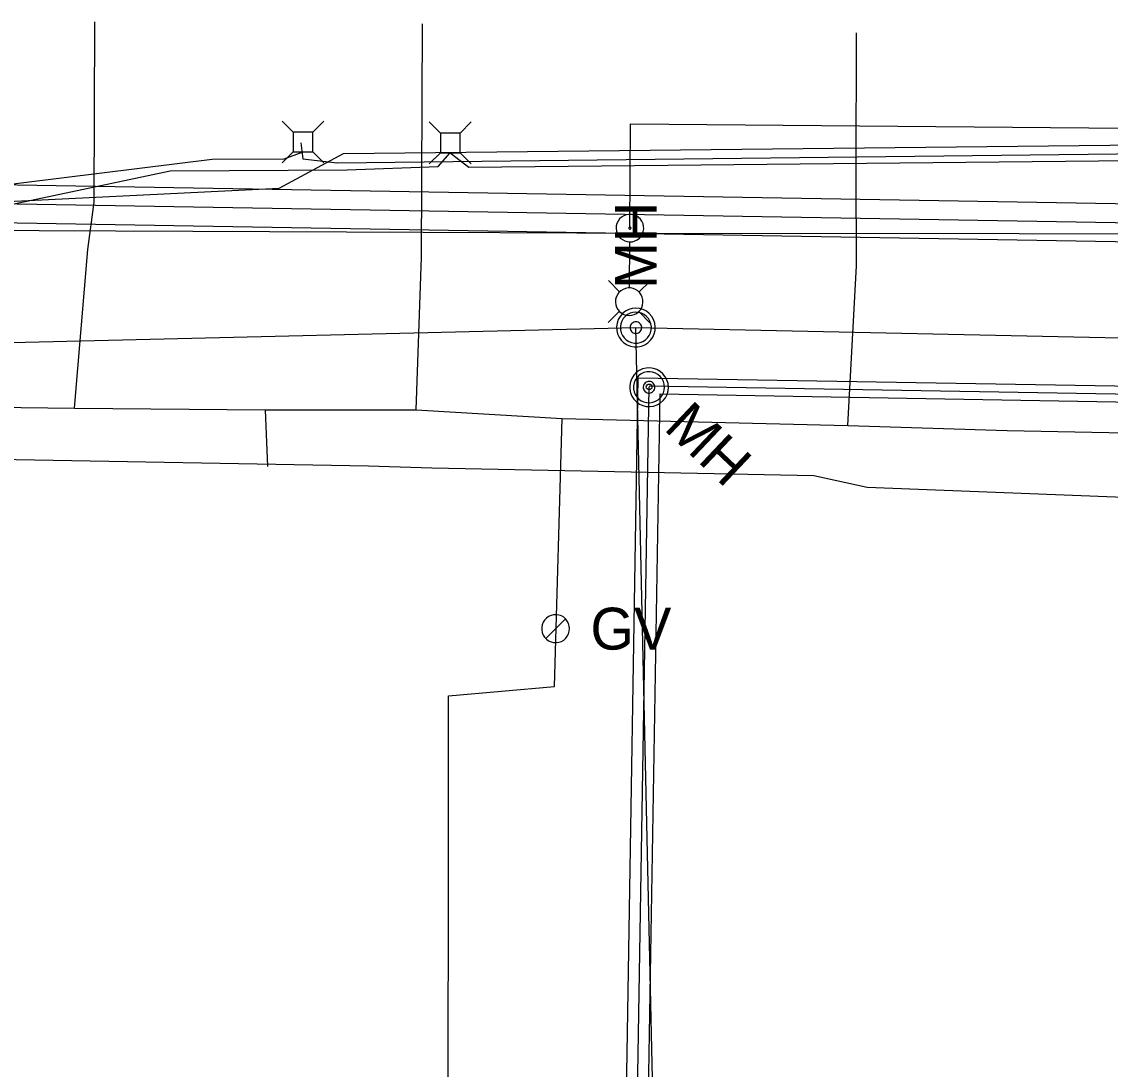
# Model space of a CAD drawing. Extents: x 596028 to 606371, y 330010 to 403088.
# Drawn here: x 603798.7 to 603970.3, y 337908.1 to 338073.2 of the extents above; entities that cross this region are included whole.
import ezdxf

# ---------------------------------------------------------------- set-up
doc = ezdxf.new("R2010")
doc.units = 0
for name, color, linetype in [('E_LTG', 7, 'Continuous'), ('E_LTG_CID', 7, 'Continuous'), ('E_UTL_AG_Bold', 7, 'Continuous'), ('E_UTL_E_UG', 7, 'Continuous'), ('E_UTL_G', 7, 'Continuous'), ('E_UTL_G_UG', 7, 'Continuous'), ('E_UTL_SAN', 7, 'Continuous'), ('E_UTL_SAN_MH', 7, 'Continuous'), ('E_UTL_SAN_UG', 7, 'Continuous'), ('E_UTL_SAN_UG_MMSD', 7, 'Continuous'), ('E_UTL_SAN_UG_OUTER_LIMITS', 7, 'Continuous'), ('E_UTL_T', 7, 'Continuous'), ('E_UTL_T_UG', 7, 'Continuous'), ('E_UTL_TV_UG', 7, 'Continuous')]:
    doc.layers.add(name, color=color, linetype=linetype)

# ---------------------------------------------------------------- blocks, each defined once
blk = doc.blocks.new('ACAD_PROXY_ENTITY_8')
at = {"layer": 'E_UTL_AG_Bold'}
for points in [[(1843387.73, 1030160.47), (1843382.39, 1030165.81)], [(1843397.17, 1030160.47), (1843402.51, 1030165.81)], [(1843397.17, 1030160.47), (1843387.73, 1030160.47)], [(1843387.73, 1030160.47), (1843387.73, 1030151.04)], [(1843397.17, 1030151.04), (1843397.17, 1030160.47)], [(1843387.73, 1030151.04), (1843382.39, 1030145.7)], [(1843387.73, 1030151.04), (1843397.17, 1030151.04)], [(1843397.17, 1030151.04), (1843402.51, 1030145.7)]]:
    blk.add_lwpolyline(points, dxfattribs=at)
blk = doc.blocks.new('ACAD_PROXY_ENTITY_10')
at = {"layer": 'E_LTG'}
for points in [[(1842242.69, 1034577.45), (1842242.57, 1034578.7), (1842242.21, 1034579.91), (1842241.63, 1034581.03), (1842240.86, 1034582.03), (1842239.9, 1034582.85), (1842238.81, 1034583.48), (1842237.62, 1034583.89), (1842236.37, 1034584.07), (1842235.11, 1034584.01), (1842233.89, 1034583.72), (1842232.74, 1034583.19), (1842231.71, 1034582.46), (1842230.84, 1034581.55), (1842230.16, 1034580.49), (1842229.69, 1034579.32), (1842229.45, 1034578.08), (1842229.45, 1034576.82), (1842229.69, 1034575.58), (1842230.16, 1034574.41), (1842230.84, 1034573.35), (1842231.71, 1034572.44), (1842232.74, 1034571.71), (1842233.89, 1034571.18), (1842235.11, 1034570.89), (1842236.37, 1034570.83), (1842237.62, 1034571), (1842238.81, 1034571.42), (1842239.9, 1034572.05), (1842240.86, 1034572.87), (1842241.63, 1034573.86), (1842242.21, 1034574.98), (1842242.57, 1034576.19), (1842242.69, 1034577.45)], [(1842266.78, 1034582.1), (1842261.37, 1034587.51)], [(1842278.05, 1034577.45), (1842277.93, 1034578.7), (1842277.58, 1034579.91), (1842277, 1034581.03), (1842276.22, 1034582.03), (1842275.27, 1034582.85), (1842274.18, 1034583.48), (1842272.99, 1034583.89), (1842271.74, 1034584.07), (1842270.48, 1034584.01), (1842269.25, 1034583.72), (1842268.11, 1034583.19), (1842267.08, 1034582.46), (1842266.21, 1034581.55), (1842265.53, 1034580.49), (1842265.06, 1034579.32), (1842264.82, 1034578.08), (1842264.82, 1034576.82), (1842265.06, 1034575.58), (1842265.53, 1034574.41), (1842266.21, 1034573.35), (1842267.08, 1034572.44), (1842268.11, 1034571.71), (1842269.25, 1034571.18), (1842270.48, 1034570.89), (1842271.74, 1034570.83), (1842272.99, 1034571), (1842274.18, 1034571.42), (1842275.27, 1034572.05), (1842276.22, 1034572.87), (1842277, 1034573.86), (1842277.58, 1034574.98), (1842277.93, 1034576.19), (1842278.05, 1034577.45)], [(1842276.07, 1034582.1), (1842281.49, 1034587.51)], [(1842236.56, 1034577.45), (1842236.55, 1034577.55), (1842236.53, 1034577.64), (1842236.48, 1034577.72), (1842236.42, 1034577.8), (1842236.35, 1034577.86), (1842236.27, 1034577.91), (1842236.18, 1034577.94), (1842236.08, 1034577.96), (1842235.98, 1034577.95), (1842235.89, 1034577.93), (1842235.8, 1034577.89), (1842235.72, 1034577.83), (1842235.66, 1034577.76), (1842235.61, 1034577.68), (1842235.57, 1034577.59), (1842235.55, 1034577.5), (1842235.55, 1034577.4), (1842235.57, 1034577.31), (1842235.61, 1034577.22), (1842235.66, 1034577.14), (1842235.72, 1034577.07), (1842235.8, 1034577.01), (1842235.89, 1034576.97), (1842235.98, 1034576.95), (1842236.08, 1034576.94), (1842236.18, 1034576.96), (1842236.27, 1034576.99), (1842236.35, 1034577.04), (1842236.42, 1034577.1), (1842236.48, 1034577.17), (1842236.53, 1034577.26), (1842236.55, 1034577.35), (1842236.56, 1034577.45)], [(1842264.68, 1034577.45), (1842242.8, 1034577.45)], [(1842266.78, 1034572.81), (1842261.37, 1034567.39)], [(1842276.07, 1034572.81), (1842281.49, 1034567.39)]]:
    blk.add_lwpolyline(points, dxfattribs=at)
blk = doc.blocks.new('ACAD_PROXY_ENTITY_11')
at = {"layer": 'E_UTL_SAN'}
for points in [[(1841308.5, 1030298.24), (1841306.74, 1030298.07), (1841305.04, 1030297.57), (1841303.47, 1030296.76), (1841302.08, 1030295.66), (1841300.92, 1030294.32), (1841300.03, 1030292.79), (1841299.45, 1030291.12), (1841299.2, 1030289.37), (1841299.29, 1030287.6), (1841299.7, 1030285.88), (1841300.44, 1030284.27), (1841301.47, 1030282.82), (1841302.75, 1030281.6), (1841304.24, 1030280.64), (1841305.88, 1030279.99), (1841307.62, 1030279.65), (1841309.39, 1030279.65), (1841311.13, 1030279.99), (1841312.77, 1030280.64), (1841314.26, 1030281.6), (1841315.54, 1030282.82), (1841316.57, 1030284.27), (1841317.31, 1030285.88), (1841317.72, 1030287.6), (1841317.81, 1030289.37), (1841317.56, 1030291.12), (1841316.98, 1030292.79), (1841316.09, 1030294.32), (1841314.93, 1030295.66), (1841313.54, 1030296.76), (1841311.97, 1030297.57), (1841310.27, 1030298.07), (1841308.5, 1030298.24)], [(1841308.5, 1030296.37), (1841307.09, 1030296.24), (1841305.74, 1030295.84), (1841304.48, 1030295.19), (1841303.36, 1030294.31), (1841302.44, 1030293.24), (1841301.73, 1030292.02), (1841301.26, 1030290.68), (1841301.06, 1030289.28), (1841301.13, 1030287.86), (1841301.46, 1030286.49), (1841302.05, 1030285.2), (1841302.87, 1030284.04), (1841303.9, 1030283.07), (1841305.09, 1030282.3), (1841306.41, 1030281.77), (1841307.8, 1030281.51), (1841309.21, 1030281.51), (1841310.6, 1030281.77), (1841311.92, 1030282.3), (1841313.11, 1030283.07), (1841314.14, 1030284.04), (1841314.96, 1030285.2), (1841315.55, 1030286.49), (1841315.88, 1030287.86), (1841315.95, 1030289.28), (1841315.75, 1030290.68), (1841315.28, 1030292.02), (1841314.57, 1030293.24), (1841313.65, 1030294.31), (1841312.53, 1030295.19), (1841311.27, 1030295.84), (1841309.92, 1030296.24), (1841308.5, 1030296.37)], [(1841308.5, 1030291.72), (1841307.98, 1030291.67), (1841307.47, 1030291.52), (1841306.99, 1030291.27), (1841306.58, 1030290.94), (1841306.23, 1030290.54), (1841305.96, 1030290.08), (1841305.79, 1030289.58), (1841305.71, 1030289.06), (1841305.74, 1030288.52), (1841305.86, 1030288.01), (1841306.09, 1030287.53), (1841306.39, 1030287.09), (1841306.78, 1030286.73), (1841307.22, 1030286.44), (1841307.72, 1030286.24), (1841308.24, 1030286.14), (1841308.77, 1030286.14), (1841309.29, 1030286.24), (1841309.79, 1030286.44), (1841310.23, 1030286.73), (1841310.62, 1030287.09), (1841310.92, 1030287.53), (1841311.15, 1030288.01), (1841311.27, 1030288.52), (1841311.3, 1030289.06), (1841311.22, 1030289.58), (1841311.05, 1030290.08), (1841310.78, 1030290.54), (1841310.43, 1030290.94), (1841310.02, 1030291.27), (1841309.54, 1030291.52), (1841309.03, 1030291.67), (1841308.5, 1030291.72)]]:
    blk.add_lwpolyline(points, dxfattribs=at)
blk.add_text('MH', height=20.117, rotation=90, dxfattribs=at).set_placement((1841318.56, 1030307.55))
blk = doc.blocks.new('ACAD_PROXY_ENTITY_19')
at = {"layer": 'E_UTL_G'}
for points in [[(1843225.36, 1030136.46), (1843225.24, 1030137.73), (1843224.88, 1030138.95), (1843224.3, 1030140.09), (1843223.51, 1030141.09), (1843222.55, 1030141.92), (1843221.44, 1030142.56), (1843220.24, 1030142.98), (1843218.97, 1030143.16), (1843217.7, 1030143.1), (1843216.46, 1030142.8), (1843215.3, 1030142.27), (1843214.26, 1030141.53), (1843213.38, 1030140.61), (1843212.7, 1030139.53), (1843212.22, 1030138.35), (1843211.98, 1030137.1), (1843211.98, 1030135.82), (1843212.22, 1030134.57), (1843212.7, 1030133.39), (1843213.38, 1030132.32), (1843214.26, 1030131.39), (1843215.3, 1030130.65), (1843216.46, 1030130.12), (1843217.7, 1030129.82), (1843218.97, 1030129.76), (1843220.24, 1030129.94), (1843221.44, 1030130.36), (1843222.55, 1030131), (1843223.51, 1030131.83), (1843224.3, 1030132.84), (1843224.88, 1030133.97), (1843225.24, 1030135.19), (1843225.36, 1030136.46)], [(1843213.91, 1030131.72), (1843223.4, 1030141.2)]]:
    blk.add_lwpolyline(points, dxfattribs=at)
blk.add_text('GV', height=20.117, dxfattribs=at).set_placement((1843235.42, 1030126.4))

msp = doc.modelspace()

# ---------------------------------------------------------------- linework, layer by layer
at = {"layer": 'E_LTG_CID'}
msp.add_lwpolyline([(603894.62, 338040.7), (603894.72, 338057.11), (604057.25, 338055.68)], dxfattribs=at)
at = {"layer": 'E_UTL_E_UG'}
for points in [[(603839.32, 338046.99), (603849.47, 338052.42), (604057.26, 338054.68)], [(603604.81, 338053.24), (603627.15, 338051.8), (603659.4, 338049.36), (603720.29, 338046.02), (603787.9, 338044.47), (603839.32, 338046.99)]]:
    msp.add_lwpolyline(points, dxfattribs=at)
at = {"layer": 'E_UTL_G_UG'}
for p, q in [((603810.15, 338044.77), (603810.24, 338073.2)), ((603861.78, 338036.07), (603861.9, 338072.88)), ((603930.29, 338049.48), (603930.36, 338071.45)), ((603860.91, 338012.03), (603861.78, 338036.07)), ((603837.54, 338003.08), (603837.16, 338012.04))]:
    msp.add_line(p, q, dxfattribs=at)
for points in [[(603929, 338009.55), (603930.35, 338034.75), (603930.29, 338049.48)], [(603807.06, 338012.31), (603809.14, 338037.28), (603810.15, 338044.77)], [(603659.13, 338014.92), (603660.24, 338014.99), (603710.2, 338013.48), (603807.06, 338012.31), (603837.16, 338012.04), (603860.91, 338012.03), (603883.92, 338010.64)], [(603857.61, 337826.63), (603865.95, 337876.92), (603866.02, 337966.94), (603882.73, 337968.38), (603883.92, 338010.64)], [(603883.92, 338010.64), (603929, 338009.55), (603954.09, 338008.77), (604012.83, 338007.59), (604029.73, 338007.09)]]:
    msp.add_lwpolyline(points, dxfattribs=at)
at = {"layer": 'E_UTL_SAN_MH'}
msp.add_circle((603897.65, 338015.63), 0.45, dxfattribs=at)
at = {"layer": 'E_UTL_SAN_UG'}
for p in [(603701.92, 338020.41), (603898.31, 337900.75)]:
    msp.add_line(p, (603895.55, 338024.99), dxfattribs=at)
msp.add_lwpolyline([(603895.55, 338024.99), (604102.65, 338020.61)], dxfattribs=at)
at = {"layer": 'E_UTL_SAN_UG_MMSD'}
for p, q in [((603141.66, 338055.73), (604202.07, 338037.6)), ((603897.65, 338015.8), (604665.17, 338002.68))]:
    msp.add_line(p, q, dxfattribs=at)
msp.add_lwpolyline([(603886.8, 337355.91), (603897.65, 338015.63)], dxfattribs=at)
at = {"layer": 'E_UTL_SAN_UG_OUTER_LIMITS'}
for p, q in [((603141.71, 338058.73), (604202.12, 338040.6)), ((603141.61, 338052.73), (604202.02, 338034.6)), ((603885.05, 337355.94), (603895.92, 338017.08)), ((603895.92, 338017.08), (604665.29, 338003.93)), ((603888.55, 337355.88), (603899.38, 338014.52)), ((603899.38, 338014.52), (604665.26, 338001.43))]:
    msp.add_line(p, q, dxfattribs=at)
at = {"layer": 'E_UTL_T_UG'}
msp.add_line((603599.45, 338007.74), (603853.39, 338003.2), dxfattribs=at)
for points in [[(603842.76, 338054.1), (603843.06, 338051.58), (603848.49, 338050.96)], [(603669, 338051.76), (603672.99, 338049.45), (603720.35, 338047.39), (603787.56, 338046.44), (603828.77, 338051.55)], [(603828.77, 338051.55), (603840.09, 338051.61), (603843.08, 338052.7)], [(603848.5, 338050.97), (604053.34, 338053.31)], [(603853.39, 338003.2), (603863.38, 338002.89), (603923.6, 338001.66), (603932.04, 337999.82)], [(603932.04, 337999.82), (604249.26, 337987.48), (604268.59, 337974.93)]]:
    msp.add_lwpolyline(points, dxfattribs=at)
at = {"layer": 'E_UTL_TV_UG'}
for points in [[(603602.69, 338042.21), (603664.91, 338041.66), (603765.11, 338040.43), (603898.32, 338039.89), (604013.63, 338039.78), (604114.06, 338053.03), (604129.71, 338064.26)], [(603604.27, 338051.06), (603665.39, 338048.69), (603667.58, 338052.08), (603673.87, 338048.32), (603727.54, 338041.72), (603760.53, 338043.44), (603794.48, 338043.87), (603822.16, 338049.71), (603850.03, 338049.88), (603864.37, 338050.37), (603866.29, 338052.56), (603869.2, 338050.26), (604041.63, 338052.04), (604053.93, 338052.46), (604060.19, 338052.43), (604102.72, 338060.26), (604129.71, 338064.26)]]:
    msp.add_lwpolyline(points, dxfattribs=at)

# ---------------------------------------------------------------- block references
at = {"layer": 'E_LTG', "xscale": 0.32808333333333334, "yscale": 0.32808333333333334, "rotation": -90.56997623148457}
msp.add_blockref('ACAD_PROXY_ENTITY_10', (270496.32, 945794.27), dxfattribs=at)
at = {"layer": 'E_UTL_G', "xscale": 0.32808333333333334, "yscale": 0.32808333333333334}
msp.add_blockref('ACAD_PROXY_ENTITY_19', (-846.42, 6.92), dxfattribs=at)
at = {"layer": 'E_UTL_SAN_MH', "xscale": 0.32808333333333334, "yscale": 0.32808333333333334}
msp.add_blockref('ACAD_PROXY_ENTITY_11', (-207.07, 4.36), dxfattribs=at)
at = {"layer": 'E_UTL_SAN_MH', "xscale": 0.32808333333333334, "yscale": 0.3280833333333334, "rotation": -133.43362069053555}
msp.add_blockref('ACAD_PROXY_ENTITY_11', (773765.59, 1009091.44), dxfattribs=at)
at = {"layer": 'E_UTL_T', "xscale": 0.32808333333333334, "yscale": 0.32808333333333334}
for p in [(-943.26, 77.31), (-920.05, 77.17)]:
    msp.add_blockref('ACAD_PROXY_ENTITY_8', p, dxfattribs=at)

doc.saveas('drawing.dxf')
